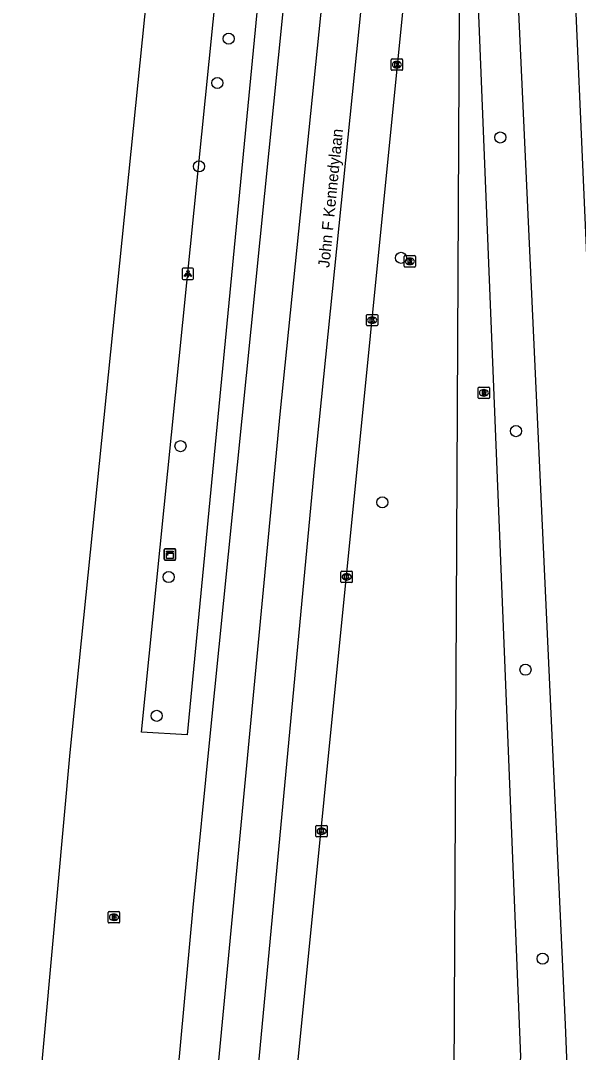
# Model space of a CAD drawing. Extents: x 161928 to 163055, y 386475 to 387428.
# Drawn here: x 161929.9 to 161979, y 386553.8 to 386644.6 of the extents above; entities that cross this region are included whole.
import ezdxf

# ---------------------------------------------------------------- set-up
doc = ezdxf.new("R2010")
doc.units = 0
for name, color, linetype in [('IMGEO_Berm_groen', 7, 'Continuous'), ('IMGEO_Boom', 7, 'Continuous'), ('IMGEO_Brandkraan', 7, 'Continuous'), ('IMGEO_Kast', 7, 'Continuous'), ('IMGEO_Kolk', 7, 'Continuous'), ('IMGEO_Lichtpunt', 7, 'Continuous'), ('IMGEO_Openbare_ruimte_label', 7, 'Continuous'), ('IMGEO_Rijbaan_regionaal_gesloten', 7, 'Continuous'), ('IMGEO_Rioolput', 7, 'Continuous')]:
    doc.layers.add(name, color=color, linetype=linetype)

msp = doc.modelspace()

# ---------------------------------------------------------------- linework, layer by layer
at = {"layer": 'IMGEO_Berm_groen'}
for points in [[(161956.304, 386703.195), (161944.596, 386581.762), (161940.569, 386582), (161952.821, 386703.587), (161956.304, 386703.195)], [(161960.388, 386535.093), (161961.263, 386537.837), (161962.321, 386540.516), (161963.819, 386543.626), (161965.526, 386546.626), (161968.089, 386551.619), (161968.604, 386657.635), (161968.726, 386682.835), (161969.743, 386657.519), (161973.922, 386553.431), (161973.438, 386548.244), (161972.007, 386543.818), (161969.825, 386539.035), (161969.278, 386532.748)]]:
    msp.add_lwpolyline(points, dxfattribs=at)
at = {"layer": 'IMGEO_Boom'}
for centre in [(161948.246, 386643.049), (161947.244, 386639.153), (161972.146, 386634.355), (161945.634, 386631.805), (161963.413, 386623.758), (161973.528, 386608.506), (161944.008, 386607.185), (161961.767, 386602.236), (161942.968, 386595.657), (161974.364, 386587.499), (161941.914, 386583.443), (161975.871, 386562.07)]:
    msp.add_circle(centre, 0.489, dxfattribs=at)
at = {"layer": 'IMGEO_Brandkraan'}
for p, q in [((161937.647, 386565.287), (161937.647, 386566.139)), ((161937.722, 386566.213), (161938.574, 386566.213)), ((161938.135, 386565.993), (161938.16, 386565.993)), ((161938.648, 386566.139), (161938.648, 386565.287)), ((161938.574, 386565.213), (161937.722, 386565.213)), ((161938.158, 386565.433), (161938.133, 386565.433))]:
    msp.add_line(p, q, dxfattribs=at)
for points in [[(161937.647, 386565.287), (161937.647, 386566.139)], [(161937.722, 386566.213), (161938.574, 386566.213)], [(161937.995, 386565.913), (161937.995, 386565.513), (161938.208, 386565.513)], [(161938.226, 386565.913), (161937.995, 386565.913)], [(161938.174, 386565.832), (161938.12, 386565.832), (161938.12, 386565.756)], [(161938.12, 386565.756), (161938.173, 386565.756)], [(161938.182, 386565.68), (161938.12, 386565.68), (161938.12, 386565.599)], [(161938.648, 386566.139), (161938.648, 386565.287)], [(161938.574, 386565.213), (161937.722, 386565.213)], [(161938.12, 386565.599), (161938.182, 386565.599)]]:
    msp.add_lwpolyline(points, dxfattribs=at)
for centre, radius, start, end in [((161937.724, 386566.137), 0.0765, 91.55205, 178.44795), ((161937.724, 386566.137), 0.0765, 91.55205, 178.44795), ((161938.175, 386565.794), 0.0379, 267.82845, 90.93552), ((161938.183, 386565.639), 0.0404, 269.87594, 90.50774), ((161938.23, 386565.768), 0.145, 59.4692, 91.53667), ((161938.255, 386565.815), 0.0922, 285.51372, 58.15012), ((161938.26, 386565.623), 0.105, 301.31148, 78.98903), ((161938.572, 386566.137), 0.0765, 1.55205, 88.44795), ((161938.572, 386566.137), 0.0765, 1.55205, 88.44795), ((161937.724, 386565.289), 0.0765, 181.55205, 268.44795), ((161937.724, 386565.289), 0.0765, 181.55205, 268.44795), ((161938.214, 386565.764), 0.251, 268.66757, 293.53466), ((161938.572, 386565.289), 0.0765, 271.55205, 358.44795), ((161938.572, 386565.289), 0.0765, 271.55205, 358.44795)]:
    msp.add_arc(centre, radius, start, end, dxfattribs=at)
for centre, major_axis, ratio, start_param, end_param in [((161938.134, 386565.713), (-0.387, 0.002), 0.722429, 4.712389, 7.853982), ((161938.159, 386565.713), (-0.39, 0.002), 0.717154, 1.570796, 4.712389)]:
    msp.add_ellipse(centre, major_axis=major_axis, ratio=ratio, start_param=start_param, end_param=end_param, dxfattribs=at)
at = {"layer": 'IMGEO_Kast'}
for p, q in [((161942.575, 386597.227), (161942.575, 386598.068)), ((161942.575, 386598.068), (161942.575, 386597.227)), ((161942.65, 386598.152), (161943.491, 386598.152)), ((161943.491, 386598.152), (161942.65, 386598.152)), ((161943.575, 386598.077), (161943.575, 386597.236)), ((161943.575, 386597.236), (161943.575, 386598.077)), ((161943.5, 386597.152), (161942.659, 386597.152)), ((161942.659, 386597.152), (161943.5, 386597.152))]:
    msp.add_line(p, q, dxfattribs=at)
for points in [[(161942.77, 386597.942), (161943.37, 386597.942), (161943.37, 386597.857), (161942.77, 386597.857), (161942.77, 386597.942)], [(161942.77, 386597.767), (161943.37, 386597.767), (161943.37, 386597.278), (161942.77, 386597.278), (161942.77, 386597.767)]]:
    msp.add_lwpolyline(points, dxfattribs=at)
msp.add_circle((161942.854, 386597.616), 0.0377, dxfattribs=at)
for centre, start, end in [((161942.653, 386598.074), 92.4484, 184.28452), ((161942.653, 386598.074), 92.4484, 184.28452), ((161943.497, 386598.074), 2.4484, 94.28452), ((161943.497, 386598.074), 2.4484, 94.28452), ((161942.653, 386597.23), 182.4484, 274.28452), ((161942.653, 386597.23), 182.4484, 274.28452), ((161943.497, 386597.23), 272.4484, 4.28452), ((161943.497, 386597.23), 272.4484, 4.28452)]:
    msp.add_arc(centre, 0.0779, start, end, dxfattribs=at)
at = {"layer": 'IMGEO_Kolk'}
for p, q in [((161962.549, 386640.342), (161962.549, 386641.194)), ((161962.624, 386641.268), (161963.476, 386641.268)), ((161963.55, 386641.194), (161963.55, 386640.342)), ((161963.476, 386640.268), (161962.624, 386640.268)), ((161963.06, 386640.488), (161963.035, 386640.488)), ((161963.037, 386641.048), (161963.062, 386641.048)), ((161960.371, 386617.851), (161960.371, 386618.703)), ((161960.446, 386618.777), (161961.298, 386618.777)), ((161960.859, 386618.557), (161960.884, 386618.557)), ((161961.372, 386618.703), (161961.372, 386617.851)), ((161961.298, 386617.777), (161960.446, 386617.777)), ((161960.882, 386617.997), (161960.857, 386617.997)), ((161958.126, 386595.252), (161958.126, 386596.104)), ((161958.201, 386596.178), (161959.053, 386596.178)), ((161958.614, 386595.958), (161958.639, 386595.958)), ((161959.127, 386596.104), (161959.127, 386595.252)), ((161959.053, 386595.178), (161958.201, 386595.178)), ((161958.637, 386595.398), (161958.612, 386595.398)), ((161955.925, 386572.865), (161955.925, 386573.717)), ((161956, 386573.791), (161956.852, 386573.791)), ((161956.436, 386573.011), (161956.411, 386573.011)), ((161956.413, 386573.571), (161956.438, 386573.571)), ((161956.926, 386573.717), (161956.926, 386572.865)), ((161956.852, 386572.791), (161956, 386572.791))]:
    msp.add_line(p, q, dxfattribs=at)
for points in [[(161962.549, 386640.342), (161962.549, 386641.194)], [(161962.624, 386641.268), (161963.476, 386641.268)], [(161963.55, 386641.194), (161963.55, 386640.342)], [(161963.476, 386640.268), (161962.624, 386640.268)], [(161962.87, 386640.968), (161962.993, 386640.968), (161962.993, 386640.817), (161963.123, 386640.968), (161963.287, 386640.968), (161963.141, 386640.817), (161963.294, 386640.568), (161963.142, 386640.568), (161963.057, 386640.732), (161962.993, 386640.665), (161962.993, 386640.568), (161962.87, 386640.568), (161962.87, 386640.968)], [(161960.371, 386617.851), (161960.371, 386618.703)], [(161960.446, 386618.777), (161961.298, 386618.777)], [(161960.692, 386618.477), (161960.815, 386618.477), (161960.815, 386618.326), (161960.945, 386618.477), (161961.109, 386618.477), (161960.963, 386618.326), (161961.116, 386618.077), (161960.964, 386618.077), (161960.879, 386618.241), (161960.815, 386618.174), (161960.815, 386618.077), (161960.692, 386618.077), (161960.692, 386618.477)], [(161961.372, 386618.703), (161961.372, 386617.851)], [(161961.298, 386617.777), (161960.446, 386617.777)], [(161958.126, 386595.252), (161958.126, 386596.104)], [(161958.201, 386596.178), (161959.053, 386596.178)], [(161958.447, 386595.878), (161958.57, 386595.878), (161958.57, 386595.727), (161958.7, 386595.878), (161958.864, 386595.878), (161958.718, 386595.727), (161958.871, 386595.478), (161958.719, 386595.478), (161958.634, 386595.642), (161958.57, 386595.575), (161958.57, 386595.478), (161958.447, 386595.478), (161958.447, 386595.878)], [(161959.127, 386596.104), (161959.127, 386595.252)], [(161959.053, 386595.178), (161958.201, 386595.178)], [(161955.925, 386572.865), (161955.925, 386573.717)], [(161956, 386573.791), (161956.852, 386573.791)], [(161956.246, 386573.491), (161956.369, 386573.491), (161956.369, 386573.34), (161956.499, 386573.491), (161956.663, 386573.491), (161956.517, 386573.34), (161956.67, 386573.091), (161956.518, 386573.091), (161956.433, 386573.255), (161956.369, 386573.188), (161956.369, 386573.091), (161956.246, 386573.091), (161956.246, 386573.491)], [(161956.926, 386573.717), (161956.926, 386572.865)], [(161956.852, 386572.791), (161956, 386572.791)]]:
    msp.add_lwpolyline(points, dxfattribs=at)
for centre, start, end in [((161962.626, 386641.192), 91.55205, 178.44795), ((161962.626, 386641.192), 91.55205, 178.44795), ((161963.474, 386641.192), 1.55205, 88.44795), ((161963.474, 386641.192), 1.55205, 88.44795), ((161962.626, 386640.344), 181.55205, 268.44795), ((161962.626, 386640.344), 181.55205, 268.44795), ((161963.474, 386640.344), 271.55205, 358.44795), ((161963.474, 386640.344), 271.55205, 358.44795), ((161960.448, 386618.701), 91.55205, 178.44795), ((161960.448, 386618.701), 91.55205, 178.44795), ((161961.296, 386618.701), 1.55205, 88.44795), ((161961.296, 386618.701), 1.55205, 88.44795), ((161960.448, 386617.853), 181.55205, 268.44795), ((161960.448, 386617.853), 181.55205, 268.44795), ((161961.296, 386617.853), 271.55205, 358.44795), ((161961.296, 386617.853), 271.55205, 358.44795), ((161958.203, 386596.102), 91.55205, 178.44795), ((161958.203, 386596.102), 91.55205, 178.44795), ((161959.051, 386596.102), 1.55205, 88.44795), ((161959.051, 386596.102), 1.55205, 88.44795), ((161958.203, 386595.254), 181.55205, 268.44795), ((161958.203, 386595.254), 181.55205, 268.44795), ((161959.051, 386595.254), 271.55205, 358.44795), ((161959.051, 386595.254), 271.55205, 358.44795), ((161956.002, 386573.715), 91.55205, 178.44795), ((161956.002, 386573.715), 91.55205, 178.44795), ((161956.85, 386573.715), 1.55205, 88.44795), ((161956.85, 386573.715), 1.55205, 88.44795), ((161956.002, 386572.867), 181.55205, 268.44795), ((161956.002, 386572.867), 181.55205, 268.44795), ((161956.85, 386572.867), 271.55205, 358.44795), ((161956.85, 386572.867), 271.55205, 358.44795)]:
    msp.add_arc(centre, 0.0765, start, end, dxfattribs=at)
for centre, major_axis, ratio, start_param, end_param in [((161963.036, 386640.768), (-0.387, 0.002), 0.722429, 4.712389, 7.853982), ((161963.061, 386640.768), (-0.39, 0.002), 0.717154, 1.570796, 4.712389), ((161960.858, 386618.277), (-0.387, 0.002), 0.722429, 4.712389, 7.853982), ((161960.883, 386618.277), (-0.39, 0.002), 0.717154, 1.570796, 4.712389), ((161958.613, 386595.678), (-0.387, 0.002), 0.722429, 4.712389, 7.853982), ((161958.638, 386595.678), (-0.39, 0.002), 0.717154, 1.570796, 4.712389), ((161956.412, 386573.291), (-0.387, 0.002), 0.722429, 4.712389, 7.853982), ((161956.437, 386573.291), (-0.39, 0.002), 0.717154, 1.570796, 4.712389)]:
    msp.add_ellipse(centre, major_axis=major_axis, ratio=ratio, start_param=start_param, end_param=end_param, dxfattribs=at)
at = {"layer": 'IMGEO_Lichtpunt'}
for p, q in [((161944.155, 386622.749), (161944.155, 386621.942)), ((161944.155, 386622.749), (161944.155, 386621.942)), ((161945.057, 386622.844), (161944.249, 386622.844)), ((161945.057, 386622.844), (161944.249, 386622.844)), ((161945.151, 386621.942), (161945.151, 386622.749)), ((161945.151, 386621.942), (161945.151, 386622.749)), ((161944.249, 386621.848), (161945.057, 386621.848)), ((161944.249, 386621.848), (161945.057, 386621.848))]:
    msp.add_line(p, q, dxfattribs=at)
for points in [[(161944.529, 386622.413), (161944.568, 386622.385), (161944.38, 386622.123), (161944.342, 386622.15), (161944.529, 386622.413)], [(161944.631, 386622.365), (161944.678, 386622.365), (161944.678, 386622.043), (161944.631, 386622.043), (161944.631, 386622.365)], [(161944.741, 386622.385), (161944.779, 386622.412), (161944.966, 386622.15), (161944.927, 386622.122), (161944.741, 386622.385)]]:
    msp.add_lwpolyline(points, dxfattribs=at)
msp.add_circle((161944.654, 386622.547), 0.0994, dxfattribs=at)
for centre, start, end in [((161944.249, 386622.749), 90, 180), ((161944.249, 386622.749), 90, 180), ((161945.057, 386622.749), 0, 90), ((161945.057, 386622.749), 0, 90), ((161944.249, 386621.942), 180, 270), ((161944.249, 386621.942), 180, 270), ((161945.057, 386621.942), 270, 0), ((161945.057, 386621.942), 270, 360)]:
    msp.add_arc(centre, 0.0946, start, end, dxfattribs=at)
at = {"layer": 'IMGEO_Rijbaan_regionaal_gesloten'}
for points in [[(161929.937, 386531.879), (161934.298, 386580.219), (161940.878, 386644.971), (161946.754, 386700.217), (161952.285, 386750), (161957.198, 386794.248), (161977.058, 386973.104), (161980.16, 387000), (161985.65, 387049.083)], [(161941.907, 386531.424), (161945.107, 386566.558), (161946.624, 386581.642), (161954.623, 386661.189), (161958.808, 386699.805), (161959.153, 386702.875), (161964.445, 386750), (161969.178, 386792.92), (161972.992, 386827.508), (161975.047, 386846.144), (161978.27, 386876.664), (161983.933, 386925.263), (161992.176, 387000), (161994.104, 387017.005), (161997.606, 387047.891)], [(161945.326, 386531.294), (161945.53, 386533.621), (161952.774, 386609.984), (161961.616, 386696.605), (161966.123, 386736.258), (161972.435, 386792.338), (161984.427, 386899.765), (161995.601, 387000.147), (162000.892, 387047.542)], [(161981.679, 386580.648), (161976.551, 386697.302), (161974.502, 386742.455), (161974.558, 386746.864), (161974.908, 386750), (161979.57, 386791.732)], [(161948.86, 386531.16), (161949.012, 386532.874), (161955.82, 386605.473), (161963.038, 386676.606), (161966.601, 386708.203), (161970.597, 386743.824)], [(161969.813, 386705.425), (161968.654, 386693.618), (161965.09, 386660.8), (161964.812, 386658.023), (161952.506, 386534.967), (161952.113, 386531.036)], [(161978.76, 386534.233), (161977.874, 386556.286), (161971.624, 386691.893), (161970.925, 386705.32)]]:
    msp.add_lwpolyline(points, dxfattribs=at)
at = {"layer": 'IMGEO_Rioolput'}
for p, q in [((161963.683, 386623.026), (161963.683, 386623.878)), ((161963.758, 386623.952), (161964.61, 386623.952)), ((161964.684, 386623.878), (161964.684, 386623.026)), ((161964.61, 386622.952), (161963.758, 386622.952)), ((161964.194, 386623.172), (161964.169, 386623.172)), ((161964.171, 386623.732), (161964.196, 386623.732)), ((161970.206, 386611.45), (161970.206, 386612.302)), ((161970.281, 386612.376), (161971.133, 386612.376)), ((161970.694, 386612.156), (161970.719, 386612.156)), ((161971.207, 386612.302), (161971.207, 386611.45)), ((161971.133, 386611.376), (161970.281, 386611.376)), ((161970.717, 386611.596), (161970.692, 386611.596))]:
    msp.add_line(p, q, dxfattribs=at)
for points in [[(161963.683, 386623.026), (161963.683, 386623.878)], [(161963.758, 386623.952), (161964.61, 386623.952)], [(161964.684, 386623.878), (161964.684, 386623.026)], [(161964.61, 386622.952), (161963.758, 386622.952)], [(161964.272, 386623.65), (161964.02, 386623.652), (161964.02, 386623.252)], [(161964.02, 386623.252), (161964.144, 386623.252), (161964.144, 386623.414), (161964.155, 386623.414)], [(161964.198, 386623.571), (161964.144, 386623.571), (161964.144, 386623.49)], [(161964.144, 386623.49), (161964.196, 386623.49)], [(161964.202, 386623.385), (161964.273, 386623.252), (161964.413, 386623.252), (161964.348, 386623.378)], [(161970.206, 386611.45), (161970.206, 386612.302)], [(161970.281, 386612.376), (161971.133, 386612.376)], [(161970.795, 386612.074), (161970.543, 386612.076), (161970.543, 386611.676)], [(161970.721, 386611.995), (161970.667, 386611.995), (161970.667, 386611.914)], [(161971.207, 386612.302), (161971.207, 386611.45)], [(161971.133, 386611.376), (161970.281, 386611.376)], [(161970.543, 386611.676), (161970.667, 386611.676), (161970.667, 386611.838), (161970.678, 386611.838)], [(161970.667, 386611.914), (161970.719, 386611.914)], [(161970.725, 386611.809), (161970.796, 386611.676), (161970.936, 386611.676), (161970.871, 386611.802)]]:
    msp.add_lwpolyline(points, dxfattribs=at)
for centre, radius, start, end in [((161963.76, 386623.876), 0.0765, 91.55205, 178.44795), ((161963.76, 386623.876), 0.0765, 91.55205, 178.44795), ((161964.608, 386623.876), 0.0765, 1.55205, 88.44795), ((161964.608, 386623.876), 0.0765, 1.55205, 88.44795), ((161963.76, 386623.028), 0.0765, 181.55205, 268.44795), ((161963.76, 386623.028), 0.0765, 181.55205, 268.44795), ((161964.154, 386623.361), 0.0533, 26.02933, 88.69889), ((161964.18, 386623.679), 0.19, 274.7715, 282.96867), ((161964.204, 386623.475), 0.0964, 77.00612, 93.18647), ((161964.218, 386623.532), 0.0378, 276.66336, 79.67722), ((161964.271, 386623.54), 0.109, 350.36119, 89.41601), ((161964.269, 386623.54), 0.112, 277.58423, 350.98172), ((161964.253, 386623.325), 0.108, 29.51342, 73.79051), ((161964.608, 386623.028), 0.0765, 271.55205, 358.44795), ((161964.608, 386623.028), 0.0765, 271.55205, 358.44795), ((161970.283, 386612.3), 0.0765, 91.55205, 178.44795), ((161970.283, 386612.3), 0.0765, 91.55205, 178.44795), ((161970.727, 386611.899), 0.0964, 77.00612, 93.18647), ((161970.741, 386611.956), 0.0378, 276.66336, 79.67722), ((161970.794, 386611.964), 0.109, 350.36119, 89.41601), ((161971.131, 386612.3), 0.0765, 1.55205, 88.44795), ((161971.131, 386612.3), 0.0765, 1.55205, 88.44795), ((161970.283, 386611.452), 0.0765, 181.55205, 268.44795), ((161970.283, 386611.452), 0.0765, 181.55205, 268.44795), ((161970.677, 386611.785), 0.0533, 26.02933, 88.69889), ((161970.703, 386612.103), 0.19, 274.7715, 282.96867), ((161970.792, 386611.964), 0.112, 277.58423, 350.98172), ((161970.776, 386611.749), 0.108, 29.51342, 73.79051), ((161971.131, 386611.452), 0.0765, 271.55205, 358.44795), ((161971.131, 386611.452), 0.0765, 271.55205, 358.44795)]:
    msp.add_arc(centre, radius, start, end, dxfattribs=at)
for centre, major_axis, ratio, start_param, end_param in [((161964.17, 386623.452), (-0.387, 0.002), 0.722429, 4.712389, 7.853982), ((161964.195, 386623.452), (-0.39, 0.002), 0.717154, 1.570796, 4.712389), ((161970.693, 386611.876), (-0.387, 0.002), 0.722429, 4.712389, 7.853982), ((161970.718, 386611.876), (-0.39, 0.002), 0.717154, 1.570796, 4.712389)]:
    msp.add_ellipse(centre, major_axis=major_axis, ratio=ratio, start_param=start_param, end_param=end_param, dxfattribs=at)

# ---------------------------------------------------------------- texts
at = {"layer": 'IMGEO_Openbare_ruimte_label'}
msp.add_text('John F Kennedylaan', height=1, rotation=84.31792, dxfattribs=at).set_placement((161957.098, 386622.861))

doc.saveas('drawing.dxf')
